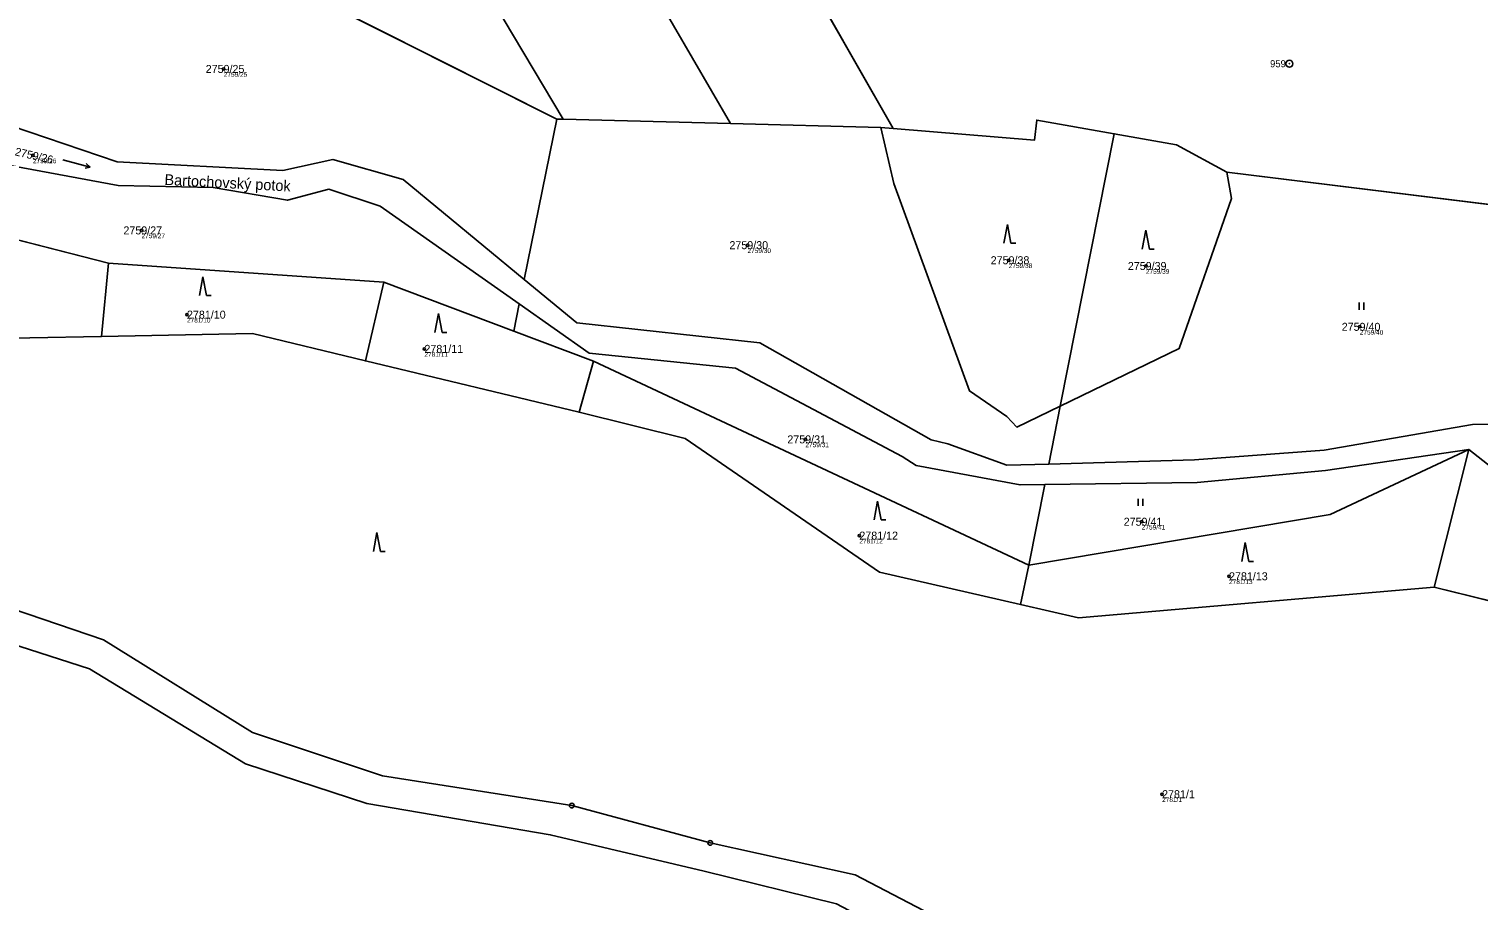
# Model space of a CAD drawing. Extents: x -761891 to -756141, y -1178507 to -1171885.
# Drawn here: x -757157.1 to -756849.1, y -1176969.1 to -1176784 of the extents above; entities that cross this region are included whole.
import ezdxf

# ---------------------------------------------------------------- set-up
doc = ezdxf.new("R2010")
doc.units = 0
for name, color, linetype in [('Definiční body', 7, 'Continuous'), ('Hranice parcel', 7, 'Continuous'), ('Parcelní čísla', 7, 'Continuous'), ('Polygon parcely', 7, 'Continuous'), ('Pop  PČ popisy', 7, 'Continuous'), ('Značky bodu BP', 7, 'Continuous'), ('Značky kultur', 7, 'Continuous')]:
    doc.layers.add(name, color=color, linetype=linetype)

msp = doc.modelspace()

# ---------------------------------------------------------------- linework, layer by layer
at = {"layer": 'Definiční body'}
for centre in [(-757115.69, -1176792.47), (-757156.24, -1176810.85), (-757133.17, -1176826.78), (-757004.44, -1176829.92), (-756948.94, -1176833.12), (-756919.81, -1176834.35), (-757123.51, -1176844.69), (-756874.37, -1176847.27), (-757073.07, -1176851.96), (-756992.14, -1176871.19), (-756920.69, -1176888.69), (-756980.68, -1176891.64), (-756902.15, -1176900.28), (-756916.37, -1176946.59)]:
    msp.add_circle(centre, 0.25, dxfattribs=at)
at = {"layer": 'Hranice parcel'}
for p, q in [((-756994.84, -1176767.72), (-756973.51, -1176805.1)), ((-757098.26, -1176776.29), (-757044.92, -1176803.12)), ((-757051.87, -1176837.18), (-757044.92, -1176803.12)), ((-757044.92, -1176803.12), (-757043.58, -1176803.15)), ((-757043.58, -1176803.15), (-757008.08, -1176804.06)), ((-757008.08, -1176804.06), (-756976.13, -1176804.88)), ((-756976.13, -1176804.88), (-756973.51, -1176805.1)), ((-756938.01, -1176864.13), (-756926.55, -1176806.25)), ((-756902.61, -1176814.41), (-756828.08, -1176823.59)), ((-757180.34, -1176823.45), (-757140.21, -1176833.74)), ((-757141.68, -1176849.31), (-757140.21, -1176833.74)), ((-757140.21, -1176833.74), (-757081.68, -1176837.76)), ((-757085.6, -1176854.5), (-757081.68, -1176837.76)), ((-757081.68, -1176837.76), (-757054.11, -1176848.16)), ((-757054.11, -1176848.16), (-757052.93, -1176842.4)), ((-757054.11, -1176848.16), (-757037.16, -1176854.56)), ((-757040.22, -1176865.42), (-757085.6, -1176854.5)), ((-757040.22, -1176865.42), (-757037.16, -1176854.56)), ((-757037.16, -1176854.56), (-756944.7, -1176897.9)), ((-756940.45, -1176876.44), (-756938.01, -1176864.13)), ((-756858.55, -1176902.56), (-756851.2, -1176873.34)), ((-756944.7, -1176897.9), (-756941.31, -1176880.79)), ((-756946.43, -1176906.3), (-756944.7, -1176897.9)), ((-756826.1, -1176910.66), (-756858.55, -1176902.56))]:
    msp.add_line(p, q, dxfattribs=at)
for points in [[(-757008.08, -1176804.06), (-757072.61, -1176692.93), (-757137.03, -1176581.99)], [(-757043.58, -1176803.15), (-757106.69, -1176697.16), (-757169.8, -1176591.17)], [(-757177.69, -1176800.51), (-757164.69, -1176803.31), (-757138.34, -1176812.21), (-757103.16, -1176814.02), (-757092.56, -1176811.74), (-757077.62, -1176815.96), (-757051.87, -1176837.18)], [(-756973.51, -1176805.1), (-756943.48, -1176807.62), (-756943, -1176803.34), (-756926.55, -1176806.25)], [(-757052.93, -1176842.4), (-757082.47, -1176821.65), (-757093.41, -1176817.99), (-757102.17, -1176820.39), (-757117.96, -1176817.65), (-757138.1, -1176817.26), (-757165.32, -1176812.23), (-757178.81, -1176806)], [(-756976.13, -1176804.88), (-756973.33, -1176816.83), (-756957.27, -1176860.88), (-756949.37, -1176866.32), (-756947.23, -1176868.59), (-756938.01, -1176864.13)], [(-756926.55, -1176806.25), (-756913.33, -1176808.58), (-756902.61, -1176814.41)], [(-756938.01, -1176864.13), (-756912.72, -1176851.88), (-756901.63, -1176820.03), (-756902.61, -1176814.41)], [(-757424.31, -1176819.23), (-757407.47, -1176832.2), (-757382.3, -1176837.66), (-757283.1, -1176865.47), (-757141.25, -1176913.78), (-757109.61, -1176933.46), (-757081.95, -1176942.7), (-757041.77, -1176949), (-757012.36, -1176956.93), (-756981.58, -1176963.7), (-756924.73, -1176993.41), (-756893.75, -1177012.19), (-756815.81, -1177059.16)], [(-757051.87, -1176837.18), (-757040.7, -1176846.39), (-757001.81, -1176850.64), (-756965.39, -1176871.32), (-756961.89, -1176872.15), (-756949.34, -1176876.7), (-756940.45, -1176876.44)], [(-756941.31, -1176880.79), (-756946.54, -1176880.87), (-756968.59, -1176876.76), (-756971.62, -1176874.86), (-757006.99, -1176856.08), (-757038.08, -1176852.84), (-757052.93, -1176842.4)], [(-757141.68, -1176849.31), (-757172.17, -1176849.87), (-757186.06, -1176845.13)], [(-757085.6, -1176854.5), (-757109.6, -1176848.72), (-757141.68, -1176849.31)], [(-756946.43, -1176906.3), (-756976.42, -1176899.39), (-757017.66, -1176870.98), (-757040.22, -1176865.42)], [(-756940.45, -1176876.44), (-756909.49, -1176875.52), (-756881.95, -1176873.47), (-756850.46, -1176868.06), (-756839.73, -1176867.8)], [(-756944.7, -1176897.9), (-756880.64, -1176887.14), (-756851.2, -1176873.34)], [(-756851.2, -1176873.34), (-756881.63, -1176877.78), (-756908.89, -1176880.33), (-756941.31, -1176880.79)], [(-756851.2, -1176873.34), (-756822.72, -1176895.74), (-756826.1, -1176910.66)], [(-756254.32, -1177685.33), (-756267.48, -1177657.29), (-756278.34, -1177584.58), (-756308.08, -1177410.19), (-756310.23, -1177403.06), (-756314.7, -1177394.46), (-756345.39, -1177355.57), (-756369.32, -1177336.14), (-756571.77, -1177214.75), (-756871.39, -1177034.4), (-756899.37, -1177017.88), (-756944.68, -1176991.4), (-756985.55, -1176969.91), (-757013.68, -1176962.98), (-757046.34, -1176955.2), (-757085.28, -1176948.59), (-757111.06, -1176940.17), (-757144.24, -1176919.96), (-757282.08, -1176875.52)], [(-756858.55, -1176902.56), (-756934.12, -1176909.14), (-756946.43, -1176906.3)]]:
    msp.add_lwpolyline(points, dxfattribs=at)
at = {"layer": 'Polygon parcely'}
for points in [[(-756994.84, -1176767.72), (-757013.27, -1176735.43), (-757050.76, -1176669.73), (-757069.09, -1176637.59), (-756954.8, -1176604.14), (-756982.32, -1176571.5), (-756992.87, -1176558.44), (-756998.46, -1176546.1), (-757002.14, -1176544.21), (-757028.83, -1176551.44), (-757074, -1176564.35), (-757137.03, -1176581.99), (-757072.61, -1176692.93), (-757008.08, -1176804.06), (-756976.13, -1176804.88), (-756973.51, -1176805.1)], [(-757008.08, -1176804.06), (-757072.61, -1176692.93), (-757137.03, -1176581.99), (-757169.8, -1176591.17), (-757106.69, -1176697.16), (-757043.58, -1176803.15)], [(-757106.69, -1176697.16), (-757169.8, -1176591.17), (-757200.7, -1176599.85), (-757149.51, -1176688.02), (-757098.26, -1176776.29), (-757044.92, -1176803.12), (-757043.58, -1176803.15)], [(-756828.08, -1176823.59), (-756784.86, -1176834.86), (-756786.5, -1176809.99), (-756789.05, -1176797.43), (-756792.81, -1176784.51), (-756794.89, -1176779.67), (-756851.14, -1176717.37), (-756994.84, -1176767.72), (-756973.51, -1176805.1), (-756943.48, -1176807.62), (-756943, -1176803.34), (-756926.55, -1176806.25), (-756913.33, -1176808.58), (-756902.61, -1176814.41)], [(-757164.69, -1176803.31), (-757138.34, -1176812.21), (-757103.16, -1176814.02), (-757092.56, -1176811.74), (-757077.62, -1176815.96), (-757051.87, -1176837.18), (-757044.92, -1176803.12), (-757098.26, -1176776.29), (-757145, -1176752.77), (-757167.95, -1176752.76), (-757177.69, -1176800.51)], [(-756961.89, -1176872.15), (-756949.34, -1176876.7), (-756940.45, -1176876.44), (-756938.01, -1176864.13), (-756947.23, -1176868.59), (-756949.37, -1176866.32), (-756957.27, -1176860.88), (-756973.33, -1176816.83), (-756976.13, -1176804.88), (-757008.08, -1176804.06), (-757043.58, -1176803.15), (-757044.92, -1176803.12), (-757051.87, -1176837.18), (-757040.7, -1176846.39), (-757001.81, -1176850.64), (-756965.39, -1176871.32)], [(-756949.37, -1176866.32), (-756947.23, -1176868.59), (-756938.01, -1176864.13), (-756926.55, -1176806.25), (-756943, -1176803.34), (-756943.48, -1176807.62), (-756973.51, -1176805.1), (-756976.13, -1176804.88), (-756973.33, -1176816.83), (-756957.27, -1176860.88)], [(-757117.96, -1176817.65), (-757138.1, -1176817.26), (-757165.32, -1176812.23), (-757178.81, -1176806), (-757181.52, -1176823.15), (-757180.34, -1176823.45), (-757140.21, -1176833.74), (-757081.68, -1176837.76), (-757054.11, -1176848.16), (-757052.93, -1176842.4), (-757082.47, -1176821.65), (-757093.41, -1176817.99), (-757102.17, -1176820.39)], [(-756902.61, -1176814.41), (-756913.33, -1176808.58), (-756926.55, -1176806.25), (-756938.01, -1176864.13), (-756912.72, -1176851.88), (-756901.63, -1176820.03)], [(-756850.46, -1176868.06), (-756839.73, -1176867.8), (-756828.08, -1176823.59), (-756902.61, -1176814.41), (-756901.63, -1176820.03), (-756912.72, -1176851.88), (-756938.01, -1176864.13), (-756940.45, -1176876.44), (-756909.49, -1176875.52), (-756881.95, -1176873.47)], [(-757141.68, -1176849.31), (-757140.21, -1176833.74), (-757180.34, -1176823.45), (-757186.06, -1176845.13), (-757172.17, -1176849.87)], [(-757085.6, -1176854.5), (-757081.68, -1176837.76), (-757140.21, -1176833.74), (-757141.68, -1176849.31), (-757109.6, -1176848.72)], [(-757037.16, -1176854.56), (-757054.11, -1176848.16), (-757081.68, -1176837.76), (-757085.6, -1176854.5), (-757040.22, -1176865.42)], [(-756944.7, -1176897.9), (-756941.31, -1176880.79), (-756946.54, -1176880.87), (-756968.59, -1176876.76), (-756971.62, -1176874.86), (-757006.99, -1176856.08), (-757038.08, -1176852.84), (-757052.93, -1176842.4), (-757054.11, -1176848.16), (-757037.16, -1176854.56)], [(-756946.43, -1176906.3), (-756944.7, -1176897.9), (-757037.16, -1176854.56), (-757040.22, -1176865.42), (-757017.66, -1176870.98), (-756976.42, -1176899.39)], [(-756858.55, -1176902.56), (-756851.2, -1176873.34), (-756880.64, -1176887.14), (-756944.7, -1176897.9), (-756946.43, -1176906.3), (-756934.12, -1176909.14)], [(-756881.63, -1176877.78), (-756908.89, -1176880.33), (-756941.31, -1176880.79), (-756944.7, -1176897.9), (-756880.64, -1176887.14), (-756851.2, -1176873.34)], [(-756826.1, -1176910.66), (-756822.72, -1176895.74), (-756851.2, -1176873.34), (-756858.55, -1176902.56)]]:
    msp.add_lwpolyline(points, close=True, dxfattribs=at)
for points in [[(-756839.73, -1176867.8), (-756850.46, -1176868.06), (-756881.95, -1176873.47), (-756909.49, -1176875.52), (-756940.45, -1176876.44), (-756949.34, -1176876.7), (-756961.89, -1176872.15), (-756965.39, -1176871.32), (-757001.81, -1176850.64), (-757040.7, -1176846.39), (-757051.87, -1176837.18), (-757077.62, -1176815.96), (-757092.56, -1176811.74), (-757103.16, -1176814.02), (-757138.34, -1176812.21), (-757164.69, -1176803.31)], [(-756568.15, -1177207.15), (-756781.76, -1177079.65), (-756811.46, -1177061.89), (-756815.81, -1177059.16), (-756893.75, -1177012.19), (-756924.73, -1176993.41), (-756981.58, -1176963.7), (-757012.36, -1176956.93), (-757041.77, -1176949), (-757081.95, -1176942.7), (-757109.61, -1176933.46), (-757141.25, -1176913.78), (-757283.1, -1176865.47), (-757382.3, -1176837.66), (-757407.47, -1176832.2), (-757424.31, -1176819.23), (-757432.94, -1176811.18)], [(-757165.32, -1176812.23), (-757138.1, -1176817.26), (-757117.96, -1176817.65), (-757102.17, -1176820.39), (-757093.41, -1176817.99), (-757082.47, -1176821.65), (-757052.93, -1176842.4), (-757038.08, -1176852.84), (-757006.99, -1176856.08), (-756971.62, -1176874.86), (-756968.59, -1176876.76), (-756946.54, -1176880.87), (-756941.31, -1176880.79), (-756908.89, -1176880.33), (-756881.63, -1176877.78), (-756851.2, -1176873.34), (-756822.72, -1176895.74)], [(-757435.03, -1176821.34), (-757411.97, -1176839.79), (-757282.08, -1176875.52), (-757144.24, -1176919.96), (-757111.06, -1176940.17), (-757085.28, -1176948.59), (-757046.34, -1176955.2), (-757013.68, -1176962.98), (-756985.55, -1176969.91), (-756944.68, -1176991.4), (-756899.37, -1177017.88), (-756871.39, -1177034.4), (-756571.77, -1177214.75), (-756369.32, -1177336.14), (-756345.39, -1177355.57), (-756314.7, -1177394.46)], [(-756822.75, -1176979.28), (-756825.88, -1176924.38), (-756825.37, -1176919.63), (-756824.13, -1176914.76), (-756818.22, -1176911.76), (-756826.1, -1176910.66), (-756858.55, -1176902.56), (-756934.12, -1176909.14), (-756946.43, -1176906.3), (-756976.42, -1176899.39), (-757017.66, -1176870.98), (-757040.22, -1176865.42), (-757085.6, -1176854.5), (-757109.6, -1176848.72), (-757141.68, -1176849.31), (-757172.17, -1176849.87)], [(-757283.1, -1176865.47), (-757141.25, -1176913.78), (-757109.61, -1176933.46), (-757081.95, -1176942.7), (-757041.77, -1176949), (-757012.36, -1176956.93), (-756981.58, -1176963.7), (-756924.73, -1176993.41)], [(-756314.7, -1177394.46), (-756345.39, -1177355.57), (-756369.32, -1177336.14), (-756571.77, -1177214.75), (-756871.39, -1177034.4), (-756899.37, -1177017.88), (-756944.68, -1176991.4), (-756985.55, -1176969.91), (-757013.68, -1176962.98), (-757046.34, -1176955.2), (-757085.28, -1176948.59), (-757111.06, -1176940.17), (-757144.24, -1176919.96), (-757282.08, -1176875.52), (-757277.45, -1176960.03), (-757265.29, -1177085.39), (-757263.96, -1177097.94), (-757263.73, -1177101.61), (-757258.02, -1177193.99), (-757244.82, -1177358.33), (-757232.14, -1177523.33)]]:
    msp.add_lwpolyline(points, dxfattribs=at)
at = {"layer": 'Značky bodu BP'}
for centre, radius in [((-756889.33, -1176791.36), 0.75), ((-756889.33, -1176791.36), 0.03), ((-757041.77, -1176949), 0.5), ((-757041.77, -1176949), 0.0303), ((-757012.36, -1176956.93), 0.5), ((-757012.36, -1176956.93), 0.0303)]:
    msp.add_circle(centre, radius, dxfattribs=at)
at = {"layer": 'Značky kultur'}
for p, q in [((-757149.88, -1176811.76), (-757144.09, -1176813.31)), ((-757144.09, -1176813.31), (-757145.16, -1176813.54)), ((-757144.09, -1176813.31), (-757144.9, -1176812.57)), ((-756949.22, -1176825.52), (-756949.97, -1176829.52)), ((-756948.47, -1176829.52), (-756949.22, -1176825.52)), ((-756919.83, -1176826.76), (-756920.58, -1176830.76)), ((-756919.08, -1176830.76), (-756919.83, -1176826.76)), ((-756948.47, -1176829.52), (-756947.47, -1176829.52)), ((-756919.08, -1176830.76), (-756918.08, -1176830.76)), ((-757120.12, -1176836.62), (-757120.87, -1176840.62)), ((-757119.37, -1176840.62), (-757120.12, -1176836.62)), ((-757119.37, -1176840.62), (-757118.37, -1176840.62)), ((-757070.08, -1176844.45), (-757070.83, -1176848.45)), ((-757069.33, -1176848.45), (-757070.08, -1176844.45)), ((-756874.5, -1176843.63), (-756874.5, -1176842.13)), ((-756873.5, -1176843.63), (-756873.5, -1176842.13)), ((-757069.33, -1176848.45), (-757068.33, -1176848.45)), ((-756976.79, -1176884.3), (-756977.54, -1176888.3)), ((-756976.04, -1176888.3), (-756976.79, -1176884.3)), ((-756921.43, -1176885.29), (-756921.43, -1176883.79)), ((-756920.43, -1176885.29), (-756920.43, -1176883.79)), ((-756976.04, -1176888.3), (-756975.04, -1176888.3)), ((-757083.15, -1176891), (-757083.9, -1176895)), ((-757082.4, -1176895), (-757083.15, -1176891)), ((-756898.71, -1176893.11), (-756899.46, -1176897.11)), ((-756897.96, -1176897.11), (-756898.71, -1176893.11)), ((-757082.4, -1176895), (-757081.4, -1176895)), ((-756897.96, -1176897.11), (-756896.96, -1176897.11))]:
    msp.add_line(p, q, dxfattribs=at)

# ---------------------------------------------------------------- texts
at = {"layer": 'Definiční body'}
for s, p in [('2759/25', (-757115.69, -1176794.13)), ('2759/26', (-757156.24, -1176812.51)), ('2759/27', (-757133.17, -1176828.44)), ('2759/30', (-757004.44, -1176831.58)), ('2759/38', (-756948.94, -1176834.78)), ('2759/39', (-756919.81, -1176836.01)), ('2781/10', (-757123.51, -1176846.35)), ('2759/40', (-756874.37, -1176848.93)), ('2781/11', (-757073.07, -1176853.62)), ('2759/31', (-756992.14, -1176872.85)), ('2759/41', (-756920.69, -1176890.35)), ('2781/12', (-756980.68, -1176893.3)), ('2781/13', (-756902.15, -1176901.94)), ('2781/1', (-756916.37, -1176948.25))]:
    msp.add_text(s, height=1, dxfattribs=at).set_placement(p)
at = {"layer": 'Parcelní čísla'}
for s, p in [('2759/25', (-757119.53, -1176793.32)), ('2759/27', (-757137.01, -1176827.63)), ('2759/30', (-757008.28, -1176830.77)), ('2759/38', (-756952.78, -1176833.97)), ('2759/39', (-756923.65, -1176835.2)), ('2781/10', (-757123.51, -1176845.54)), ('2759/40', (-756878.21, -1176848.12)), ('2781/11', (-757073.07, -1176852.81)), ('2759/31', (-756995.98, -1176872.04)), ('2781/12', (-756980.68, -1176892.49)), ('2759/41', (-756924.53, -1176889.54)), ('2781/13', (-756902.15, -1176901.13)), ('2781/1', (-756916.37, -1176947.44))]:
    msp.add_text(s, height=1.7, dxfattribs=at).set_placement(p)
msp.add_text('2759/26', height=1.7, rotation=347, dxfattribs=at).set_placement((-757160.17, -1176810.81))
at = {"layer": 'Pop  PČ popisy'}
msp.add_text('Bartochovský potok', height=2.3, rotation=357, dxfattribs=at).set_placement((-757128.34, -1176817.11))
at = {"layer": 'Značky bodu BP'}
msp.add_text('959', height=1.5, dxfattribs=at).set_placement((-756893.43, -1176792.11))

doc.saveas('drawing.dxf')
